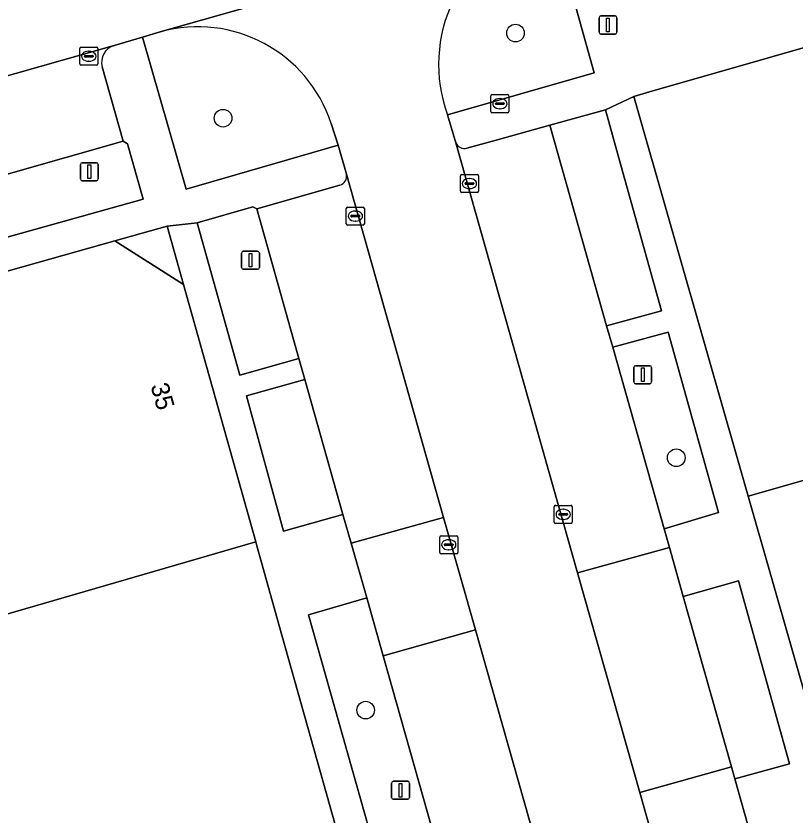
# Model space of a CAD drawing. Extents: x 159680 to 160786, y 387323 to 388340.
# Drawn here: x 160034.91 to 160078.11, y 388119.43 to 388163.77 of the extents above; entities that cross this region are included whole.
import ezdxf

# ---------------------------------------------------------------- set-up
doc = ezdxf.new("R2010")
doc.units = 0
for name, color, linetype in [('IMGEO_Boom', 7, 'Continuous'), ('IMGEO_Brandkraan', 7, 'Continuous'), ('IMGEO_Groenvoorziening', 7, 'Continuous'), ('IMGEO_Kolk', 7, 'Continuous'), ('IMGEO_Lichtmast', 7, 'Continuous'), ('IMGEO_Pand', 7, 'Continuous'), ('IMGEO_Pand_nummerreeks', 7, 'Continuous'), ('IMGEO_Parkeervlak_open', 7, 'Continuous'), ('IMGEO_Rijbaan_lokaal_gesloten', 7, 'Continuous'), ('IMGEO_Rijbaan_lokaal_open', 7, 'Continuous'), ('IMGEO_Voetpad_open', 7, 'Continuous')]:
    doc.layers.add(name, color=color, linetype=linetype)

msp = doc.modelspace()

# ---------------------------------------------------------------- linework, layer by layer
at = {"layer": 'IMGEO_Boom'}
for centre in [(160062.61, 388162.828), (160046.393, 388158.109), (160071.527, 388139.286), (160054.3, 388125.296)]:
    msp.add_circle(centre, 0.489, dxfattribs=at)
at = {"layer": 'IMGEO_Brandkraan'}
for p, q in [((160061.321, 388159.415), (160062.173, 388159.415)), ((160061.246, 388158.489), (160061.246, 388159.341)), ((160061.548, 388158.958), (160061.946, 388158.958)), ((160061.734, 388159.195), (160061.759, 388159.195)), ((160062.247, 388159.341), (160062.247, 388158.489)), ((160061.505, 388158.909), (160061.505, 388158.921)), ((160061.943, 388158.872), (160061.545, 388158.872)), ((160061.757, 388158.635), (160061.732, 388158.635)), ((160061.989, 388158.921), (160061.989, 388158.909)), ((160062.173, 388158.415), (160061.321, 388158.415))]:
    msp.add_line(p, q, dxfattribs=at)
for points in [[(160061.321, 388159.415), (160062.173, 388159.415)], [(160061.246, 388158.489), (160061.246, 388159.341)], [(160062.247, 388159.341), (160062.247, 388158.489)], [(160062.173, 388158.415), (160061.321, 388158.415)]]:
    msp.add_lwpolyline(points, dxfattribs=at)
for centre, radius, start, end in [((160061.323, 388159.339), 0.0765, 91.552, 178.448), ((160061.323, 388159.339), 0.0765, 91.552, 178.448), ((160062.171, 388159.339), 0.0765, 1.552, 88.448), ((160062.171, 388159.339), 0.0765, 1.552, 88.448), ((160061.545, 388158.918), 0.0403, 85.8775, 175.7526), ((160061.95, 388158.92), 0.0386, 1.7309, 96.639), ((160061.323, 388158.491), 0.0765, 181.552, 268.448), ((160061.323, 388158.491), 0.0765, 181.552, 268.448), ((160061.542, 388158.908), 0.0366, 178.938, 274.7102), ((160061.946, 388158.915), 0.043, 264.8664, 352.4533), ((160062.171, 388158.491), 0.0765, 271.552, 358.448), ((160062.171, 388158.491), 0.0765, 271.552, 358.448)]:
    msp.add_arc(centre, radius, start, end, dxfattribs=at)
for centre, major_axis, ratio, start_param, end_param in [((160061.733, 388158.915), (-0.387, 0.002), 0.722429, 4.712389, 7.853982), ((160061.758, 388158.915), (-0.39, 0.002), 0.717154, 1.570796, 4.712389)]:
    msp.add_ellipse(centre, major_axis=major_axis, ratio=ratio, start_param=start_param, end_param=end_param, dxfattribs=at)
at = {"layer": 'IMGEO_Groenvoorziening'}
for points in [[(160058.836, 388158.298), (160066.974, 388160.618), (160064.633, 388169.054)], [(160042.911, 388162.898), (160041.929, 388162.608), (160044.343, 388154.17), (160052.775, 388156.62), (160052.389, 388157.815)]]:
    msp.add_lwpolyline(points, dxfattribs=at)
for points in [[(160064.518, 388157.719), (160067.665, 388146.599), (160070.715, 388147.426), (160068.237, 388156.292), (160067.598, 388158.572)], [(160040.857, 388156.843), (160031.295, 388154.122), (160032.221, 388150.896), (160041.96, 388153.615), (160041.09, 388156.69)], [(160048.269, 388153.084), (160048.041, 388153.199), (160044.964, 388152.31), (160047.329, 388143.866), (160050.602, 388144.782)], [(160068, 388145.416), (160070.85, 388135.346), (160073.868, 388136.244), (160071.08, 388146.245)], [(160050.925, 388143.633), (160047.687, 388142.71), (160049.749, 388135.218), (160053.034, 388136.132)], [(160071.913, 388131.592), (160074.591, 388122.144), (160074.779, 388121.481), (160077.804, 388122.321), (160074.97, 388132.457)], [(160055.276, 388128.3), (160054.364, 388131.527), (160051.133, 388130.585), (160054.732, 388117.824), (160057.991, 388118.697)]]:
    msp.add_lwpolyline(points, close=True, dxfattribs=at)
for centre, radius, start, end in [((160066.538, 388161.087), 8.191, 108.1957, 199.9079), ((160044.98, 388155.378), 7.8, 18.2087, 105.3825)]:
    msp.add_arc(centre, radius, start, end, dxfattribs=at)
at = {"layer": 'IMGEO_Kolk'}
for p, q in [((160038.521, 388162.043), (160039.373, 388162.043)), ((160038.446, 388161.117), (160038.446, 388161.969)), ((160038.934, 388161.823), (160038.959, 388161.823)), ((160039.447, 388161.969), (160039.447, 388161.117)), ((160038.705, 388161.537), (160038.705, 388161.549)), ((160039.143, 388161.5), (160038.745, 388161.5)), ((160038.748, 388161.586), (160039.146, 388161.586)), ((160038.957, 388161.263), (160038.932, 388161.263)), ((160039.189, 388161.549), (160039.189, 388161.537)), ((160039.373, 388161.043), (160038.521, 388161.043)), ((160059.63, 388154.986), (160060.482, 388154.986)), ((160059.555, 388154.06), (160059.555, 388154.912)), ((160059.857, 388154.529), (160060.255, 388154.529)), ((160060.043, 388154.766), (160060.068, 388154.766)), ((160060.556, 388154.912), (160060.556, 388154.06)), ((160059.814, 388154.48), (160059.814, 388154.492)), ((160060.252, 388154.443), (160059.854, 388154.443)), ((160060.066, 388154.206), (160060.041, 388154.206)), ((160060.298, 388154.492), (160060.298, 388154.48)), ((160060.482, 388153.986), (160059.63, 388153.986)), ((160053.303, 388153.184), (160054.155, 388153.184)), ((160053.228, 388152.258), (160053.228, 388153.11)), ((160053.53, 388152.727), (160053.928, 388152.727)), ((160053.716, 388152.964), (160053.741, 388152.964)), ((160054.229, 388153.11), (160054.229, 388152.258)), ((160053.487, 388152.678), (160053.487, 388152.69)), ((160053.925, 388152.641), (160053.527, 388152.641)), ((160053.739, 388152.404), (160053.714, 388152.404)), ((160053.971, 388152.69), (160053.971, 388152.678)), ((160054.155, 388152.184), (160053.303, 388152.184)), ((160064.759, 388135.723), (160064.759, 388136.575)), ((160064.834, 388136.649), (160065.686, 388136.649)), ((160065.247, 388136.429), (160065.272, 388136.429)), ((160065.76, 388136.575), (160065.76, 388135.723)), ((160065.018, 388136.143), (160065.018, 388136.155)), ((160065.456, 388136.106), (160065.058, 388136.106)), ((160065.061, 388136.192), (160065.459, 388136.192)), ((160065.502, 388136.155), (160065.502, 388136.143)), ((160065.686, 388135.649), (160064.834, 388135.649)), ((160065.27, 388135.869), (160065.245, 388135.869)), ((160058.408, 388134.039), (160058.408, 388134.891)), ((160058.483, 388134.965), (160059.335, 388134.965)), ((160058.896, 388134.745), (160058.921, 388134.745)), ((160059.409, 388134.891), (160059.409, 388134.039)), ((160058.667, 388134.459), (160058.667, 388134.471)), ((160059.105, 388134.422), (160058.707, 388134.422)), ((160058.71, 388134.508), (160059.108, 388134.508)), ((160058.919, 388134.185), (160058.894, 388134.185)), ((160059.151, 388134.471), (160059.151, 388134.459)), ((160059.335, 388133.965), (160058.483, 388133.965))]:
    msp.add_line(p, q, dxfattribs=at)
for points in [[(160038.521, 388162.043), (160039.373, 388162.043)], [(160038.446, 388161.117), (160038.446, 388161.969)], [(160039.447, 388161.969), (160039.447, 388161.117)], [(160039.373, 388161.043), (160038.521, 388161.043)], [(160059.63, 388154.986), (160060.482, 388154.986)], [(160059.555, 388154.06), (160059.555, 388154.912)], [(160060.556, 388154.912), (160060.556, 388154.06)], [(160060.482, 388153.986), (160059.63, 388153.986)], [(160053.303, 388153.184), (160054.155, 388153.184)], [(160053.228, 388152.258), (160053.228, 388153.11)], [(160054.229, 388153.11), (160054.229, 388152.258)], [(160054.155, 388152.184), (160053.303, 388152.184)], [(160064.759, 388135.723), (160064.759, 388136.575)], [(160064.834, 388136.649), (160065.686, 388136.649)], [(160065.76, 388136.575), (160065.76, 388135.723)], [(160065.686, 388135.649), (160064.834, 388135.649)], [(160058.408, 388134.039), (160058.408, 388134.891)], [(160058.483, 388134.965), (160059.335, 388134.965)], [(160059.409, 388134.891), (160059.409, 388134.039)], [(160059.335, 388133.965), (160058.483, 388133.965)]]:
    msp.add_lwpolyline(points, dxfattribs=at)
for centre, radius, start, end in [((160038.523, 388161.967), 0.0765, 91.552, 178.448), ((160038.523, 388161.967), 0.0765, 91.552, 178.448), ((160039.371, 388161.967), 0.0765, 1.552, 88.448), ((160039.371, 388161.967), 0.0765, 1.552, 88.448), ((160038.745, 388161.546), 0.0403, 85.8775, 175.7526), ((160038.742, 388161.536), 0.0366, 178.938, 274.7102), ((160039.146, 388161.543), 0.043, 264.8664, 352.4533), ((160039.15, 388161.548), 0.0386, 1.7309, 96.639), ((160038.523, 388161.119), 0.0765, 181.552, 268.448), ((160038.523, 388161.119), 0.0765, 181.552, 268.448), ((160039.371, 388161.119), 0.0765, 271.552, 358.448), ((160039.371, 388161.119), 0.0765, 271.552, 358.448), ((160059.632, 388154.91), 0.0765, 91.552, 178.448), ((160059.632, 388154.91), 0.0765, 91.552, 178.448), ((160060.48, 388154.91), 0.0765, 1.552, 88.448), ((160060.48, 388154.91), 0.0765, 1.552, 88.448), ((160059.854, 388154.489), 0.0403, 85.8775, 175.7526), ((160060.259, 388154.491), 0.0386, 1.7309, 96.639), ((160059.632, 388154.062), 0.0765, 181.552, 268.448), ((160059.632, 388154.062), 0.0765, 181.552, 268.448), ((160059.851, 388154.479), 0.0366, 178.938, 274.7102), ((160060.255, 388154.486), 0.043, 264.8664, 352.4533), ((160060.48, 388154.062), 0.0765, 271.552, 358.448), ((160060.48, 388154.062), 0.0765, 271.552, 358.448), ((160053.305, 388153.108), 0.0765, 91.552, 178.448), ((160053.305, 388153.108), 0.0765, 91.552, 178.448), ((160054.153, 388153.108), 0.0765, 1.552, 88.448), ((160054.153, 388153.108), 0.0765, 1.552, 88.448), ((160053.527, 388152.687), 0.0403, 85.8775, 175.7526), ((160053.932, 388152.689), 0.0386, 1.7309, 96.639), ((160053.524, 388152.677), 0.0366, 178.938, 274.7102), ((160053.928, 388152.684), 0.043, 264.8664, 352.4533), ((160053.305, 388152.26), 0.0765, 181.552, 268.448), ((160053.305, 388152.26), 0.0765, 181.552, 268.448), ((160054.153, 388152.26), 0.0765, 271.552, 358.448), ((160054.153, 388152.26), 0.0765, 271.552, 358.448), ((160064.836, 388136.573), 0.0765, 91.552, 178.448), ((160064.836, 388136.573), 0.0765, 91.552, 178.448), ((160065.684, 388136.573), 0.0765, 1.552, 88.448), ((160065.684, 388136.573), 0.0765, 1.552, 88.448), ((160065.058, 388136.152), 0.0403, 85.8775, 175.7526), ((160065.055, 388136.142), 0.0366, 178.938, 274.7102), ((160065.459, 388136.149), 0.043, 264.8664, 352.4533), ((160065.463, 388136.154), 0.0386, 1.7309, 96.639), ((160064.836, 388135.725), 0.0765, 181.552, 268.448), ((160064.836, 388135.725), 0.0765, 181.552, 268.448), ((160065.684, 388135.725), 0.0765, 271.552, 358.448), ((160065.684, 388135.725), 0.0765, 271.552, 358.448), ((160058.485, 388134.889), 0.0765, 91.552, 178.448), ((160058.485, 388134.889), 0.0765, 91.552, 178.448), ((160059.333, 388134.889), 0.0765, 1.552, 88.448), ((160059.333, 388134.889), 0.0765, 1.552, 88.448), ((160058.707, 388134.468), 0.0403, 85.8775, 175.7526), ((160058.704, 388134.458), 0.0366, 178.938, 274.7102), ((160059.108, 388134.465), 0.043, 264.8664, 352.4533), ((160059.112, 388134.47), 0.0386, 1.7309, 96.639), ((160058.485, 388134.041), 0.0765, 181.552, 268.448), ((160058.485, 388134.041), 0.0765, 181.552, 268.448), ((160059.333, 388134.041), 0.0765, 271.552, 358.448), ((160059.333, 388134.041), 0.0765, 271.552, 358.448)]:
    msp.add_arc(centre, radius, start, end, dxfattribs=at)
for centre, major_axis, ratio, start_param, end_param in [((160038.933, 388161.543), (-0.387, 0.002), 0.722429, 4.712389, 7.853982), ((160038.958, 388161.543), (-0.39, 0.002), 0.717154, 1.570796, 4.712389), ((160060.042, 388154.486), (-0.387, 0.002), 0.722429, 4.712389, 7.853982), ((160060.067, 388154.486), (-0.39, 0.002), 0.717154, 1.570796, 4.712389), ((160053.715, 388152.684), (-0.387, 0.002), 0.722429, 4.712389, 7.853982), ((160053.74, 388152.684), (-0.39, 0.002), 0.717154, 1.570796, 4.712389), ((160065.246, 388136.149), (-0.387, 0.002), 0.722429, 4.712389, 7.853982), ((160065.271, 388136.149), (-0.39, 0.002), 0.717154, 1.570796, 4.712389), ((160058.895, 388134.465), (-0.387, 0.002), 0.722429, 4.712389, 7.853982), ((160058.92, 388134.465), (-0.39, 0.002), 0.717154, 1.570796, 4.712389)]:
    msp.add_ellipse(centre, major_axis=major_axis, ratio=ratio, start_param=start_param, end_param=end_param, dxfattribs=at)
at = {"layer": 'IMGEO_Lichtmast'}
for p, q in [((160067.243, 388162.875), (160067.243, 388163.675)), ((160067.243, 388163.675), (160067.243, 388162.875)), ((160067.343, 388163.775), (160068.133, 388163.775)), ((160068.133, 388163.775), (160067.343, 388163.775)), ((160068.233, 388163.675), (160068.233, 388162.875)), ((160068.233, 388162.875), (160068.233, 388163.675)), ((160068.133, 388162.775), (160067.343, 388162.775)), ((160067.343, 388162.775), (160068.133, 388162.775)), ((160038.481, 388154.741), (160038.481, 388155.541)), ((160038.481, 388155.541), (160038.481, 388154.741)), ((160038.581, 388155.641), (160039.371, 388155.641)), ((160039.371, 388155.641), (160038.581, 388155.641)), ((160039.471, 388155.541), (160039.471, 388154.741)), ((160039.471, 388154.741), (160039.471, 388155.541)), ((160039.371, 388154.641), (160038.581, 388154.641)), ((160038.581, 388154.641), (160039.371, 388154.641)), ((160047.414, 388149.836), (160047.414, 388150.636)), ((160047.414, 388150.636), (160047.414, 388149.836)), ((160047.514, 388150.736), (160048.304, 388150.736)), ((160048.304, 388150.736), (160047.514, 388150.736)), ((160048.404, 388150.636), (160048.404, 388149.836)), ((160048.404, 388149.836), (160048.404, 388150.636)), ((160048.304, 388149.736), (160047.514, 388149.736)), ((160047.514, 388149.736), (160048.304, 388149.736)), ((160069.271, 388144.39), (160070.061, 388144.39)), ((160070.061, 388144.39), (160069.271, 388144.39)), ((160069.171, 388143.49), (160069.171, 388144.29)), ((160069.171, 388144.29), (160069.171, 388143.49)), ((160070.161, 388144.29), (160070.161, 388143.49)), ((160070.161, 388143.49), (160070.161, 388144.29)), ((160070.061, 388143.39), (160069.271, 388143.39)), ((160069.271, 388143.39), (160070.061, 388143.39)), ((160055.742, 388120.453), (160055.742, 388121.253)), ((160055.742, 388121.253), (160055.742, 388120.453)), ((160055.842, 388121.353), (160056.632, 388121.353)), ((160056.632, 388121.353), (160055.842, 388121.353)), ((160056.732, 388121.253), (160056.732, 388120.453)), ((160056.732, 388120.453), (160056.732, 388121.253)), ((160056.632, 388120.353), (160055.842, 388120.353)), ((160055.842, 388120.353), (160056.632, 388120.353))]:
    msp.add_line(p, q, dxfattribs=at)
for points in [[(160067.663, 388163.65), (160067.813, 388163.65), (160067.813, 388162.9), (160067.663, 388162.9), (160067.663, 388163.65)], [(160038.901, 388155.516), (160039.051, 388155.516), (160039.051, 388154.766), (160038.901, 388154.766), (160038.901, 388155.516)], [(160047.834, 388150.611), (160047.984, 388150.611), (160047.984, 388149.861), (160047.834, 388149.861), (160047.834, 388150.611)], [(160069.591, 388144.265), (160069.741, 388144.265), (160069.741, 388143.515), (160069.591, 388143.515), (160069.591, 388144.265)], [(160056.162, 388121.228), (160056.312, 388121.228), (160056.312, 388120.478), (160056.162, 388120.478), (160056.162, 388121.228)]]:
    msp.add_lwpolyline(points, dxfattribs=at)
for centre, start, end in [((160067.343, 388163.675), 90, 180), ((160067.343, 388163.675), 90, 180), ((160068.133, 388163.675), 0, 90), ((160068.133, 388163.675), 360, 90), ((160067.343, 388162.875), 180, 270), ((160067.343, 388162.875), 180, 270), ((160068.133, 388162.875), 270, 0), ((160068.133, 388162.875), 270, 0), ((160038.581, 388155.541), 90, 180), ((160038.581, 388155.541), 90, 180), ((160039.371, 388155.541), 0, 90), ((160039.371, 388155.541), 360, 90), ((160038.581, 388154.741), 180, 270), ((160038.581, 388154.741), 180, 270), ((160039.371, 388154.741), 270, 0), ((160039.371, 388154.741), 270, 0), ((160047.514, 388150.636), 90, 180), ((160047.514, 388150.636), 90, 180), ((160048.304, 388150.636), 0, 90), ((160048.304, 388150.636), 360, 90), ((160047.514, 388149.836), 180, 270), ((160047.514, 388149.836), 180, 270), ((160048.304, 388149.836), 270, 0), ((160048.304, 388149.836), 270, 0), ((160069.271, 388144.29), 90, 180), ((160069.271, 388144.29), 90, 180), ((160070.061, 388144.29), 0, 90), ((160070.061, 388144.29), 360, 90), ((160069.271, 388143.49), 180, 270), ((160069.271, 388143.49), 180, 270), ((160070.061, 388143.49), 270, 0), ((160070.061, 388143.49), 270, 0), ((160055.842, 388121.253), 90, 180), ((160055.842, 388121.253), 90, 180), ((160056.632, 388121.253), 0, 90), ((160056.632, 388121.253), 360, 90), ((160055.842, 388120.453), 180, 270), ((160055.842, 388120.453), 180, 270), ((160056.632, 388120.453), 270, 0), ((160056.632, 388120.453), 270, 0)]:
    msp.add_arc(centre, 0.1, start, end, dxfattribs=at)
at = {"layer": 'IMGEO_Pand'}
for points in [[(160083.612, 388163.451), (160070.039, 388159.568), (160069.173, 388159.32), (160075.514, 388137.157), (160089.955, 388141.283), (160089.341, 388143.429), (160092.304, 388144.276), (160090.967, 388148.949), (160088.004, 388148.101)], [(160004.68, 388141.258), (160009.691, 388123.443), (160048.204, 388134.628), (160044.193, 388148.885), (160040.396, 388151.306), (160014.677, 388144.07), (160010.96, 388143.024)], [(160085.679, 388101.631), (160119.303, 388111.251), (160109.156, 388146.774), (160095.724, 388142.934), (160089.955, 388141.283), (160075.514, 388137.157), (160084.325, 388106.364)], [(160049.658, 388129.461), (160048.266, 388134.408), (160048.204, 388134.628), (160009.691, 388123.443), (160012.83, 388112.278), (160019.582, 388088.279), (160023.62, 388089.415), (160022.515, 388093.343), (160057.083, 388103.069)]]:
    msp.add_lwpolyline(points, close=True, dxfattribs=at)
at = {"layer": 'IMGEO_Parkeervlak_open'}
for points in [[(160040.346, 388162.13), (160022.544, 388157.104), (160023.996, 388152.061), (160030.14, 388153.798), (160031.295, 388154.122), (160040.857, 388156.843)], [(160040.857, 388156.843), (160039.688, 388160.95)], [(160068, 388145.416), (160067.665, 388146.599), (160064.518, 388157.719), (160061.546, 388156.895), (160059.907, 388156.441)], [(160059.31, 388156.736), (160066.057, 388132.908), (160071.144, 388134.309), (160070.85, 388135.346), (160068, 388145.416)], [(160052.87, 388154.391), (160048.269, 388153.084), (160050.602, 388144.782), (160050.925, 388143.633), (160053.034, 388136.132), (160053.49, 388134.554), (160058.624, 388135.972), (160053.232, 388155.006)]]:
    msp.add_lwpolyline(points, dxfattribs=at)
msp.add_lwpolyline([(160060.387, 388129.75), (160055.276, 388128.3), (160057.991, 388118.697), (160058.292, 388117.584), (160060.702, 388109.098), (160061.024, 388107.942), (160063.078, 388100.742), (160068.187, 388102.217)], close=True, dxfattribs=at)
for centre, radius, start, end in [((160040.614, 388161.207), 0.961, 106.1865, 195.523), ((160059.777, 388156.929), 0.505, 202.5027, 284.9059), ((160052.72, 388154.893), 0.524, 286.5882, 12.4481)]:
    msp.add_arc(centre, radius, start, end, dxfattribs=at)
at = {"layer": 'IMGEO_Rijbaan_lokaal_gesloten'}
for points in [[(160063.98, 388168.869), (160042.911, 388162.898)], [(160096.366, 388025.94), (160096.17, 388026.786), (160095.713, 388028.291), (160077.971, 388090.854), (160074.471, 388103.193), (160071.029, 388115.347), (160069.504, 388120.734), (160066.057, 388132.908), (160059.31, 388156.736), (160059.309, 388156.737), (160059.309, 388156.738), (160059.305, 388156.752), (160058.836, 388158.298)], [(160052.389, 388157.815), (160052.775, 388156.62), (160053.232, 388155.006), (160058.624, 388135.972), (160060.387, 388129.75), (160068.187, 388102.217), (160069.616, 388097.172), (160072.354, 388087.506), (160073.076, 388084.959), (160078.621, 388065.384), (160079.337, 388062.858), (160084.172, 388045.79), (160084.913, 388043.175), (160087.923, 388032.55), (160088.187, 388031.566)]]:
    msp.add_lwpolyline(points, dxfattribs=at)
for centre, radius, start, end in [((160066.538, 388161.087), 8.191, 108.1957, 199.9079), ((160044.98, 388155.378), 7.8, 18.2087, 105.3825)]:
    msp.add_arc(centre, radius, start, end, dxfattribs=at)
at = {"layer": 'IMGEO_Rijbaan_lokaal_open'}
for points in [[(160123.035, 388192.198), (160119.865, 388191.304), (160114.871, 388189.896), (160107.632, 388187.855), (160107.103, 388187.706), (160102.67, 388186.446), (160083.328, 388180.948), (160083.225, 388180.919), (160080.763, 388180.221), (160075.81, 388178.818), (160071.002, 388177.456), (160063.981, 388175.467), (160044.872, 388170.053), (160040.126, 388168.708), (159987.186, 388153.709), (159976.541, 388150.693), (159978.236, 388144.583), (159979.927, 388145.072), (160003.029, 388151.594), (160008.004, 388152.999), (160015.168, 388155.022), (160022.544, 388157.104), (160040.346, 388162.13)], [(160040.346, 388162.13), (160041.929, 388162.608), (160042.911, 388162.898), (160063.98, 388168.869), (160064.633, 388169.054), (160065.399, 388169.266), (160084.098, 388174.496), (160124.746, 388185.866), (160126.295, 388186.292), (160137.933, 388187.222), (160139.614, 388187.314)]]:
    msp.add_lwpolyline(points, dxfattribs=at)
at = {"layer": 'IMGEO_Voetpad_open'}
for points in [[(160065.399, 388169.266), (160064.633, 388169.054), (160066.974, 388160.618), (160058.836, 388158.298), (160059.305, 388156.752), (160059.309, 388156.738), (160059.309, 388156.737), (160059.31, 388156.736)], [(160059.907, 388156.441), (160061.546, 388156.895), (160064.518, 388157.719), (160067.598, 388158.572), (160069.173, 388159.32), (160070.039, 388159.568), (160083.612, 388163.451), (160087.462, 388164.514), (160093.367, 388166.144)], [(160053.232, 388155.006), (160052.775, 388156.62), (160044.343, 388154.17), (160041.929, 388162.608), (160040.346, 388162.13)], [(160039.688, 388160.95), (160040.857, 388156.843), (160041.09, 388156.69), (160041.96, 388153.615), (160032.221, 388150.896)], [(160084.325, 388106.364), (160075.514, 388137.157), (160069.173, 388159.32), (160067.598, 388158.572), (160068.237, 388156.292), (160070.715, 388147.426), (160067.665, 388146.599), (160068, 388145.416), (160071.08, 388146.245), (160073.868, 388136.244), (160070.85, 388135.346), (160071.144, 388134.309), (160071.913, 388131.592), (160074.97, 388132.457), (160077.804, 388122.321), (160074.779, 388121.481), (160075.69, 388118.268)], [(159967.514, 388120.734), (159976.338, 388123.222), (159973.702, 388132.555), (159976.946, 388133.464), (159983.172, 388135.209), (159985.526, 388135.869), (160000, 388139.941), (160004.68, 388141.258), (160010.96, 388143.024), (160014.677, 388144.07), (160040.396, 388151.306), (160043.283, 388152.118), (160044.964, 388152.31), (160048.041, 388153.199), (160048.269, 388153.084), (160052.87, 388154.391)], [(160054.732, 388117.824), (160051.133, 388130.585), (160054.364, 388131.527), (160053.49, 388134.554), (160053.034, 388136.132), (160049.749, 388135.218), (160047.687, 388142.71), (160050.925, 388143.633), (160050.602, 388144.782), (160047.329, 388143.866), (160044.964, 388152.31), (160043.283, 388152.118), (160044.193, 388148.885), (160048.204, 388134.628), (160048.266, 388134.408), (160049.658, 388129.461), (160057.083, 388103.069)]]:
    msp.add_lwpolyline(points, dxfattribs=at)
for points in [[(160040.396, 388151.306), (160044.193, 388148.885), (160043.283, 388152.118)], [(160058.624, 388135.972), (160053.49, 388134.554), (160054.364, 388131.527), (160055.276, 388128.3), (160060.387, 388129.75)], [(160071.144, 388134.309), (160066.057, 388132.908), (160069.504, 388120.734), (160074.591, 388122.144), (160071.913, 388131.592)], [(160074.779, 388121.481), (160074.591, 388122.144), (160069.504, 388120.734), (160071.029, 388115.347), (160076.115, 388116.763), (160075.69, 388118.268)]]:
    msp.add_lwpolyline(points, close=True, dxfattribs=at)
for centre, radius, start, end in [((160040.614, 388161.207), 0.961, 106.1865, 195.523), ((160059.777, 388156.929), 0.505, 202.5027, 284.9059), ((160052.72, 388154.893), 0.524, 286.5882, 12.4481)]:
    msp.add_arc(centre, radius, start, end, dxfattribs=at)

# ---------------------------------------------------------------- texts
at = {"layer": 'IMGEO_Pand_nummerreeks'}
msp.add_text('35', height=1, rotation=285.7145, dxfattribs=at).set_placement((160042.362, 388143.28))

doc.saveas('drawing.dxf')
